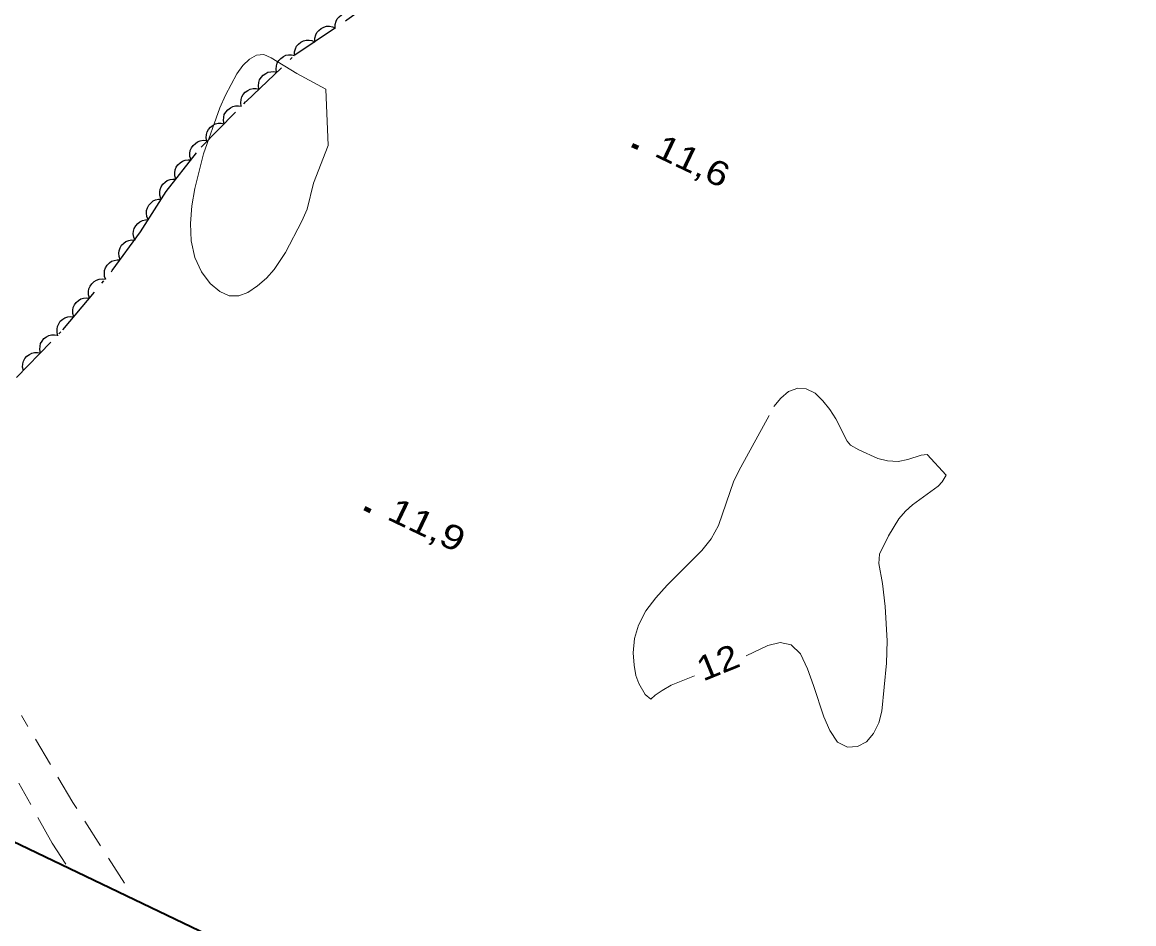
# Model space of a CAD drawing. Extents: x 355726 to 357533, y 5103782 to 5105258.
# Drawn here: x 355868.2 to 355936.2, y 5104403.8 to 5104459 of the extents above; entities that cross this region are included whole.
import ezdxf
from ezdxf.enums import TextEntityAlignment as Align

# ---------------------------------------------------------------- set-up
doc = ezdxf.new("R2010")
doc.units = 0
doc.header["$LTSCALE"] = 0.6
for name, pattern in [('DOT_DASHED', [7.7, 5, -1.2, 0.3, -1.2]), ('LONG_DASHED', [7.5, 6, -1.5]), ('MEDIUM_DASHED', [4.5, 3, -1.5])]:
    doc.linetypes.add(name, pattern=pattern)
for name, color, linetype, lineweight in [('19', 7, 'Continuous', 13), ('2', 7, 'LONG_DASHED', 13), ('3', 7, 'Continuous', 140), ('44', 7, 'Continuous', 25), ('60', 7, 'Continuous', 13)]:
    doc.layers.add(name, color=color, linetype=linetype, lineweight=lineweight)

msp = doc.modelspace()

# ---------------------------------------------------------------- linework, layer by layer
at = {"layer": '19', "linetype": 'MEDIUM_DASHED'}
for points in [[(355874.5, 5104406.31), (355871.35, 5104411.24), (355868.21, 5104416.55)], [(355870.92, 5104407.47), (355870.09, 5104408.75), (355868.05, 5104412.41)]]:
    msp.add_lwpolyline(points, dxfattribs=at)
at = {"layer": '2'}
msp.add_lwpolyline([(355886.97, 5104451.41), (355886.06, 5104449.11), (355885.67, 5104447.51), (355885.36, 5104446.78), (355884.36, 5104444.86), (355883.66, 5104443.82), (355883.18, 5104443.3), (355882.64, 5104442.83), (355882.05, 5104442.42), (355881.49, 5104442.22), (355880.91, 5104442.21), (355880.33, 5104442.48), (355879.74, 5104442.98), (355879.21, 5104443.68), (355878.8, 5104444.57), (355878.59, 5104445.59), (355878.55, 5104446.65), (355878.62, 5104447.72), (355878.8, 5104448.78), (355879.34, 5104450.91), (355880.33, 5104453.72), (355880.68, 5104454.49), (355881.38, 5104455.79), (355881.74, 5104456.3), (355882.14, 5104456.7), (355882.58, 5104456.94), (355883.03, 5104456.98), (355883.47, 5104456.78), (355885.05, 5104455.82), (355886.82, 5104454.86)], close=True, dxfattribs=at)
msp.add_lwpolyline([(355909.36, 5104418.98), (355907.94, 5104418.41), (355907.38, 5104418.09), (355906.96, 5104417.8), (355906.69, 5104417.55), (355906.34, 5104417.84), (355905.96, 5104418.51), (355905.78, 5104419.01), (355905.68, 5104419.63), (355905.61, 5104420.38), (355905.69, 5104421.26), (355905.94, 5104422.09), (355906.38, 5104422.95), (355907, 5104423.76), (355907.7, 5104424.53), (355909.82, 5104426.65), (355910.38, 5104427.36), (355910.83, 5104428.18), (355911.77, 5104430.91), (355912.19, 5104431.75), (355914.22, 5104435.45), (355914.64, 5104435.97), (355915.12, 5104436.36), (355915.69, 5104436.57), (355916.2, 5104436.54), (355916.74, 5104436.26), (355917.21, 5104435.8), (355917.64, 5104435.26), (355918, 5104434.69), (355918.71, 5104433.33), (355918.9, 5104433.09), (355919.41, 5104432.8), (355920.57, 5104432.28), (355921.17, 5104432.12), (355921.83, 5104432.09), (355922.41, 5104432.21), (355923.22, 5104432.47), (355923.6, 5104432.51), (355924.76, 5104431.26), (355924.52, 5104430.84), (355924.27, 5104430.59), (355922.7, 5104429.43), (355922.26, 5104429.05), (355921.87, 5104428.59), (355921.23, 5104427.54), (355920.68, 5104426.42), (355920.63, 5104425.86), (355920.87, 5104424.63), (355921.02, 5104423.23), (355921.14, 5104421.13), (355921.1, 5104419.76), (355920.82, 5104416.82), (355920.63, 5104416.11), (355920.32, 5104415.46), (355919.89, 5104414.95), (355919.33, 5104414.66), (355918.72, 5104414.63), (355918.12, 5104414.93), (355917.65, 5104415.63), (355917.27, 5104416.47), (355916.65, 5104418.4), (355916.27, 5104419.4), (355915.84, 5104420.32), (355915.27, 5104420.87), (355914.61, 5104421.03), (355913.85, 5104420.84), (355912.52, 5104420.21)], dxfattribs=at)
at = {"layer": '3'}
for p, q in [((355905.55, 5104451.44), (355905.91, 5104451.27)), ((355889.19, 5104429.23), (355889.55, 5104429.06))]:
    msp.add_line(p, q, dxfattribs=at)
at = {"layer": '44', "linetype": 'DOT_DASHED'}
msp.add_lwpolyline([(355867.9, 5104437.23), (355870.74, 5104440.15), (355873.76, 5104443.76), (355875.48, 5104446.13), (355877.06, 5104448.59), (355879.19, 5104451.32), (355881.94, 5104454.1), (355884.93, 5104456.95), (355888.11, 5104459.09), (355892.09, 5104461.96), (355896.06, 5104464.44), (355899.79, 5104466.87), (355903.21, 5104469.07), (355906.63, 5104471.28), (355910.14, 5104474.02), (355913.34, 5104476.55), (355916.73, 5104479.76), (355920.92, 5104483.7), (355924.58, 5104487.74), (355928.31, 5104491.55), (355932.82, 5104495.7), (355937.42, 5104500)], dxfattribs=at)
at = {"layer": '44'}
for points in [[(355887.39, 5104458.6), (355887.39, 5104458.81), (355887.45, 5104459.01), (355887.51, 5104459.16), (355887.63, 5104459.29), (355887.77, 5104459.4), (355887.95, 5104459.48), (355888.1, 5104459.53), (355888.28, 5104459.54), (355888.46, 5104459.51), (355888.63, 5104459.44)], [(355886.14, 5104457.76), (355886.14, 5104457.97), (355886.2, 5104458.17), (355886.27, 5104458.32), (355886.39, 5104458.45), (355886.53, 5104458.57), (355886.7, 5104458.65), (355886.86, 5104458.7), (355887.04, 5104458.7), (355887.22, 5104458.67), (355887.39, 5104458.6)], [(355884.9, 5104456.93), (355884.9, 5104457.14), (355884.96, 5104457.33), (355885.03, 5104457.48), (355885.14, 5104457.61), (355885.29, 5104457.73), (355885.46, 5104457.81), (355885.61, 5104457.86), (355885.79, 5104457.86), (355885.97, 5104457.83), (355886.14, 5104457.76)], [(355883.81, 5104455.89), (355883.78, 5104456.09), (355883.81, 5104456.29), (355883.85, 5104456.45), (355883.94, 5104456.6), (355884.06, 5104456.74), (355884.22, 5104456.85), (355884.37, 5104456.93), (355884.54, 5104456.96), (355884.72, 5104456.96), (355884.9, 5104456.92)], [(355882.73, 5104454.85), (355882.69, 5104455.06), (355882.72, 5104455.26), (355882.76, 5104455.42), (355882.86, 5104455.57), (355882.98, 5104455.71), (355883.14, 5104455.82), (355883.28, 5104455.89), (355883.45, 5104455.92), (355883.64, 5104455.93), (355883.81, 5104455.89)], [(355881.64, 5104453.82), (355881.61, 5104454.02), (355881.63, 5104454.22), (355881.68, 5104454.38), (355881.77, 5104454.53), (355881.89, 5104454.67), (355882.05, 5104454.78), (355882.19, 5104454.86), (355882.37, 5104454.89), (355882.55, 5104454.89), (355882.73, 5104454.85)], [(355880.6, 5104452.74), (355880.56, 5104452.95), (355880.58, 5104453.15), (355880.61, 5104453.31), (355880.7, 5104453.46), (355880.82, 5104453.6), (355880.98, 5104453.72), (355881.12, 5104453.8), (355881.29, 5104453.83), (355881.47, 5104453.84), (355881.65, 5104453.81)], [(355879.54, 5104451.68), (355879.5, 5104451.88), (355879.52, 5104452.08), (355879.56, 5104452.24), (355879.65, 5104452.4), (355879.77, 5104452.54), (355879.92, 5104452.65), (355880.06, 5104452.73), (355880.23, 5104452.77), (355880.42, 5104452.78), (355880.6, 5104452.74)], [(355878.58, 5104450.53), (355878.51, 5104450.73), (355878.51, 5104450.93), (355878.53, 5104451.1), (355878.6, 5104451.26), (355878.7, 5104451.41), (355878.84, 5104451.54), (355878.97, 5104451.64), (355879.14, 5104451.7), (355879.32, 5104451.73), (355879.5, 5104451.71)], [(355877.65, 5104449.35), (355877.59, 5104449.55), (355877.58, 5104449.75), (355877.6, 5104449.92), (355877.67, 5104450.08), (355877.77, 5104450.23), (355877.91, 5104450.36), (355878.05, 5104450.46), (355878.21, 5104450.51), (355878.4, 5104450.54), (355878.58, 5104450.53)], [(355876.73, 5104448.17), (355876.67, 5104448.37), (355876.66, 5104448.57), (355876.68, 5104448.73), (355876.75, 5104448.89), (355876.85, 5104449.05), (355876.99, 5104449.18), (355877.12, 5104449.28), (355877.29, 5104449.33), (355877.47, 5104449.36), (355877.65, 5104449.35)], [(355875.96, 5104446.88), (355875.88, 5104447.07), (355875.85, 5104447.27), (355875.86, 5104447.44), (355875.91, 5104447.6), (355876, 5104447.77), (355876.13, 5104447.91), (355876.25, 5104448.02), (355876.41, 5104448.09), (355876.59, 5104448.13), (355876.77, 5104448.14)], [(355875.15, 5104445.61), (355875.07, 5104445.81), (355875.04, 5104446.01), (355875.05, 5104446.17), (355875.1, 5104446.34), (355875.19, 5104446.5), (355875.32, 5104446.65), (355875.44, 5104446.75), (355875.6, 5104446.83), (355875.78, 5104446.87), (355875.96, 5104446.88)], [(355874.24, 5104444.42), (355874.17, 5104444.62), (355874.16, 5104444.82), (355874.17, 5104444.98), (355874.23, 5104445.15), (355874.33, 5104445.31), (355874.47, 5104445.44), (355874.59, 5104445.54), (355874.76, 5104445.6), (355874.94, 5104445.64), (355875.12, 5104445.63)], [(355873.36, 5104443.21), (355873.29, 5104443.4), (355873.28, 5104443.61), (355873.29, 5104443.77), (355873.35, 5104443.93), (355873.45, 5104444.09), (355873.58, 5104444.23), (355873.71, 5104444.33), (355873.88, 5104444.39), (355874.06, 5104444.43), (355874.24, 5104444.42)], [(355872.36, 5104442.08), (355872.3, 5104442.29), (355872.3, 5104442.49), (355872.33, 5104442.65), (355872.4, 5104442.81), (355872.51, 5104442.96), (355872.65, 5104443.09), (355872.79, 5104443.18), (355872.96, 5104443.23), (355873.14, 5104443.25), (355873.32, 5104443.23)], [(355871.4, 5104440.93), (355871.34, 5104441.13), (355871.34, 5104441.34), (355871.37, 5104441.5), (355871.44, 5104441.66), (355871.55, 5104441.81), (355871.69, 5104441.94), (355871.83, 5104442.03), (355872, 5104442.08), (355872.18, 5104442.1), (355872.36, 5104442.08)], [(355870.43, 5104439.78), (355870.38, 5104439.98), (355870.38, 5104440.19), (355870.4, 5104440.35), (355870.48, 5104440.51), (355870.58, 5104440.66), (355870.73, 5104440.79), (355870.86, 5104440.88), (355871.03, 5104440.93), (355871.22, 5104440.95), (355871.4, 5104440.93)], [(355869.36, 5104438.73), (355869.32, 5104438.94), (355869.34, 5104439.14), (355869.37, 5104439.3), (355869.46, 5104439.45), (355869.58, 5104439.6), (355869.73, 5104439.71), (355869.87, 5104439.79), (355870.04, 5104439.83), (355870.23, 5104439.84), (355870.41, 5104439.81)], [(355868.32, 5104437.66), (355868.27, 5104437.86), (355868.29, 5104438.06), (355868.33, 5104438.22), (355868.41, 5104438.38), (355868.53, 5104438.52), (355868.69, 5104438.63), (355868.83, 5104438.72), (355869, 5104438.75), (355869.18, 5104438.76), (355869.36, 5104438.73)]]:
    msp.add_lwpolyline(points, dxfattribs=at)
at = {"layer": '60', "lineweight": 35}
msp.add_lwpolyline([(355740.43, 5104469.78), (356913.03, 5103908.53), (357283.46, 5104682.46), (356110.86, 5105243.71)], close=True, dxfattribs=at)

# ---------------------------------------------------------------- texts
at = {"layer": '2', "width": 1.15}
msp.add_text('12', height=1.5, rotation=22.085, dxfattribs=at).set_placement((355911.078, 5104419.108), align=Align.CENTER)
at = {"layer": '3'}
for s, width, p in [('11,6   ', 1.2, (355906.83, 5104450.8)), ('11,9   ', 1.25, (355890.48, 5104428.59))]:
    msp.add_text(s, height=1.5, rotation=334.423, dxfattribs=dict(at, width=width)).set_placement(p)

doc.saveas('drawing.dxf')
